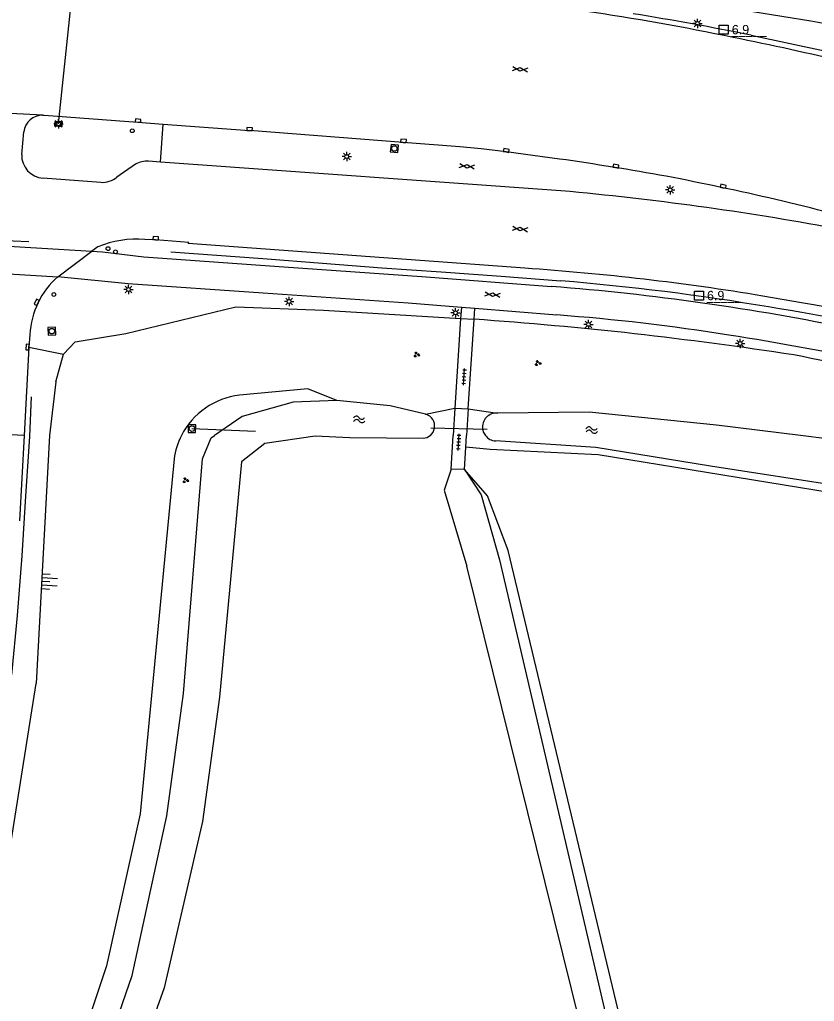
# Model space of a CAD drawing. Extents: x 133000 to 136000, y 400500 to 403500.
# Drawn here: x 133192.8 to 133299.1, y 400924.3 to 401055.6 of the extents above; entities that cross this region are included whole.
import ezdxf

# ---------------------------------------------------------------- set-up
doc = ezdxf.new("R2010")
doc.units = 0
for name, color, linetype in [('gg-afsc-erfafscheiding', 7, 'Continuous'), ('gg-knt-BGT kruinlijn', 7, 'Continuous'), ('gg-knt-bovenkant onderkant talud', 7, 'Continuous'), ('gg-knt-onverhard', 7, 'Continuous'), ('gg-knt-verharding', 7, 'Continuous'), ('gg-knt-verharding nz', 7, 'Continuous'), ('gg-kntw-bovenkant insteek waterloop', 7, 'Continuous'), ('gg-kwrk-duiker nz buis', 7, 'Continuous'), ('gt-anno-nummer hm paal', 7, 'Continuous'), ('gt-grn-groengrens', 7, 'Continuous'), ('gt-grn-weggrens', 7, 'Continuous'), ('gt-knt-geleideconstructie', 7, 'Continuous'), ('gt-knt-lijn portaal', 7, 'Continuous'), ('gt-symb-drukknoppaal', 7, 'Continuous'), ('gt-symb-gesloten verharding', 7, 'Continuous'), ('gt-symb-groenvak', 7, 'Continuous'), ('gt-symb-hm paal', 7, 'Continuous'), ('gt-symb-kolk', 7, 'Continuous'), ('gt-symb-lichtmast', 7, 'Continuous'), ('gt-symb-rioolschacht', 7, 'Continuous'), ('gt-symb-talud symbool', 7, 'Continuous'), ('gt-symb-tegel verharding', 7, 'Continuous'), ('gt-symb-verkeersregelinstallatiepaal', 7, 'Continuous'), ('gt-symb-watersymbool', 7, 'Continuous'), ('gt-symb-wegwijzer', 7, 'Continuous')]:
    doc.layers.add(name, color=color, linetype=linetype)

# ---------------------------------------------------------------- blocks, each defined once
blk = doc.blocks.new('gt0-GESVH1')
at = {"layer": 'gt-symb-gesloten verharding'}
for p, q in [((-0.99, -0.26), (0.01, 0.24)), ((0.01, -0.26), (-0.99, 0.24)), ((0.01, 0.24), (1.01, -0.26)), ((1.01, 0.24), (0.01, -0.26))]:
    blk.add_line(p, q, dxfattribs=at)
blk = doc.blocks.new('gt0-KOLK')
at = {"layer": 'gt-symb-kolk'}
blk.add_lwpolyline([(0, 0), (0.38, 0), (0.38, 0.4), (-0.37, 0.4), (-0.37, 0), (0, 0)], dxfattribs=at)
blk = doc.blocks.new('gt0-LMAST')
at = {"layer": 'gt-symb-lichtmast'}
for p, q in [((-0.18, 0.17), (-0.45, 0.44)), ((-0.01, 0.25), (-0.01, 0.62)), ((0.17, 0.17), (0.44, 0.44)), ((-0.26, 0), (-0.63, 0)), ((-0.18, -0.18), (-0.45, -0.45)), ((-0.01, -0.25), (-0.01, -0.63)), ((0.44, -0.45), (0.17, -0.18)), ((0.24, 0), (0.62, 0))]:
    blk.add_line(p, q, dxfattribs=at)
blk.add_circle((-0.01, 0), 0.25, dxfattribs=at)
blk = doc.blocks.new('gt0-HMpaal')
at = {"layer": 'gt-symb-hm paal'}
blk.add_lwpolyline([(-0.6, 0.6), (0.6, 0.6), (0.6, -0.6), (-0.6, -0.6)], close=True, dxfattribs=at)
blk = doc.blocks.new('gt0-RS')
at = {"layer": 'gt-symb-rioolschacht'}
blk.add_lwpolyline([(-0.5, -0.5), (0.5, -0.5), (0.5, 0.5), (-0.5, 0.5)], close=True, dxfattribs=at)
blk.add_circle((0, 0), 0.375, dxfattribs=at)
blk = doc.blocks.new('gt0-WW')
at = {"layer": 'gt-symb-wegwijzer'}
blk.add_lwpolyline([(-0.5, 0.3), (-0.5, -0.29), (0.5, -0.29), (0.5, 0.3), (-0.5, 0.3)], dxfattribs=at)
blk.add_lwpolyline([(-0.42, -0.21), (0.42, -0.21), (0.42, 0.21), (-0.42, 0.21)], close=True, dxfattribs=at)
blk = doc.blocks.new('gt0-VIPAAL')
at = {"layer": 'gt-symb-verkeersregelinstallatiepaal'}
blk.add_circle((0, 0), 0.25, dxfattribs=at)
blk = doc.blocks.new('gt0-DPAAL')
at = {"layer": 'gt-symb-drukknoppaal'}
blk.add_circle((0, 0), 0.25, dxfattribs=at)
blk = doc.blocks.new('gt0-GRVAK')
at = {"layer": 'gt-symb-groenvak'}
for p, q in [((-0.11, 0.19), (-0.23, 0.24)), ((-0.18, 0.15), (0.09, 0.15)), ((-0.09, 0.21), (-0.16, 0.32)), ((-0.05, 0.21), (-0.05, 0.39)), ((0, 0.21), (0.06, 0.32)), ((0.01, 0.19), (0.13, 0.24)), ((0.26, -0.05), (0.2, 0.06)), ((0.3, -0.05), (0.3, 0.13)), ((0.35, -0.05), (0.41, 0.06)), ((-0.25, -0.23), (-0.36, -0.18)), ((-0.32, -0.26), (-0.05, -0.26)), ((-0.23, -0.21), (-0.29, -0.1)), ((-0.18, -0.2), (-0.18, -0.02)), ((-0.14, -0.21), (-0.07, -0.1)), ((-0.12, -0.23), (0, -0.18)), ((0.24, -0.07), (0.12, -0.02)), ((0.17, -0.11), (0.44, -0.11)), ((0.37, -0.07), (0.49, -0.02))]:
    blk.add_line(p, q, dxfattribs=at)
blk = doc.blocks.new('gt0-WA')
at = {"layer": 'gt-symb-watersymbool'}
for centre, start, end in [((-0.32, 0.02), 28.0725, 151.9275), ((0.43, 0.42), 208.0725, 331.9275), ((-0.32, -0.43), 28.0725, 151.9275), ((0.43, -0.03), 208.0725, 331.9275)]:
    blk.add_arc(centre, 0.425, start, end, dxfattribs=at)
blk = doc.blocks.new('gt0-TEG1')
at = {"layer": 'gt-symb-tegel verharding'}
for p, q in [((-1.12, 0), (1.13, 0)), ((-0.9, -0.25), (-0.9, 0.25)), ((-0.45, -0.25), (-0.45, 0.25)), ((0, -0.25), (0, 0.25)), ((0.45, -0.25), (0.45, 0.25)), ((0.9, -0.25), (0.9, 0.25))]:
    blk.add_line(p, q, dxfattribs=at)
blk = doc.blocks.new('gt0-TALUD_1')
at = {"layer": 'gt-symb-talud symbool'}
for p, q in [((-1, -1), (-1, 0)), ((0.5, -2), (0.5, 0)), ((-0.5, -2), (-0.5, 0)), ((0, -1), (0, 0)), ((1, -1), (1, 0))]:
    blk.add_line(p, q, dxfattribs=at)

msp = doc.modelspace()

# ---------------------------------------------------------------- linework, layer by layer
at = {"layer": 'gg-afsc-erfafscheiding'}
msp.add_lwpolyline([(133426.01, 400947.77), (133421.49, 400953.33), (133408.04, 400957.89), (133374.17, 400970.82), (133356.11, 400977.49), (133332.2, 400985.38), (133307.41, 400991.34), (133270.19, 400997.41), (133255.72, 400998.12)], dxfattribs=at)
at = {"layer": 'gg-knt-BGT kruinlijn'}
for p, q in [((133251.78, 401015.67), (133253.6, 401015.55)), ((133197.62, 401007.19), (133198.64, 401010.86)), ((133197.62, 401007.19), (133196.78, 401000)), ((133196.78, 401000), (133194.98, 400966.83))]:
    msp.add_line(p, q, dxfattribs=at)
for points in [[(133298.65, 401055.42), (133290.9, 401056.66), (133282.77, 401057.89)], [(133198.64, 401010.86), (133200.19, 401012.53), (133207, 401013.66), (133221.7, 401017.2), (133233.45, 401016.78), (133251.78, 401015.67)], [(133131.75, 400745.23), (133131.35, 400754.79), (133134.71, 400771.68), (133141.77, 400798.27), (133150.34, 400823.02), (133159.75, 400848.95), (133176.15, 400891.6), (133184.87, 400915.65), (133190.81, 400940.33), (133194.98, 400966.83)]]:
    msp.add_lwpolyline(points, dxfattribs=at)
for centre, radius, start, end in [((133265.19, 400853.53), 204.64, 76.1939, 80.5908), ((133217.52, 400498.2), 518.61, 81.2542, 86.0116), ((133219.06, 400614.35), 403.9, 73.6435, 78.9631)]:
    msp.add_arc(centre, radius, start, end, dxfattribs=at)
at = {"layer": 'gg-knt-bovenkant onderkant talud'}
for p, q in [((133247.1, 401002.86), (133251, 401003.68)), ((133252.81, 401003.55), (133256.74, 401003))]:
    msp.add_line(p, q, dxfattribs=at)
for points in [[(133235.23, 401004.67), (133231.35, 401006.23), (133222.19, 401005.38)], [(133213.43, 400996.89), (133208.91, 400949.39), (133204.38, 400929.05), (133196.11, 400904.15), (133187.93, 400887.44), (133174.05, 400861.75), (133158.71, 400831.58), (133149.98, 400811.88), (133145.46, 400797.81), (133140.73, 400781.05)]]:
    msp.add_lwpolyline(points, dxfattribs=at)
for centre, radius, start, end in [((133223.31, 400995.45), 9.99, 96.4592, 152.9096), ((133223.34, 400995.45), 10.01, 152.9429, 171.7082)]:
    msp.add_arc(centre, radius, start, end, dxfattribs=at)
at = {"layer": 'gg-knt-onverhard'}
for p, q in [((133256.99, 400983.38), (133278.17, 400892.71)), ((133272.4, 400902.61), (133252.61, 400982.52))]:
    msp.add_line(p, q, dxfattribs=at)
for points in [[(133250.51, 400995.48), (133249.57, 400992.71), (133252.61, 400982.52)], [(133252.28, 400995.44), (133254.53, 400992.05), (133256.99, 400983.38)]]:
    msp.add_lwpolyline(points, dxfattribs=at)
at = {"layer": 'gg-knt-verharding'}
for p, q in [((133211.62, 401036.58), (133211.96, 401041.67)), ((133211.96, 401041.67), (133223.53, 401040.78)), ((133193.05, 401037.6), (133193.32, 401040.62)), ((133208.26, 401036.28), (133205.8, 401034.55)), ((133211.62, 401036.58), (133210.03, 401036.69)), ((133266.44, 401032.63), (133211.62, 401036.58)), ((133203.62, 401033.86), (133195.9, 401034.42)), ((133203.22, 401025.23), (133202.44, 401024.65)), ((133253.69, 401016.99), (133251.89, 401017.13)), ((133264.65, 401016.12), (133253.69, 401016.99)), ((133251.78, 401015.67), (133251, 401003.68)), ((133252.81, 401003.55), (133253.6, 401015.55)), ((133194.14, 401013.52), (133194.02, 401011.81)), ((133194.02, 401011.81), (133193.39, 401000)), ((133251, 401003.68), (133250.78, 401000)), ((133251, 401003.68), (133252.81, 401003.55)), ((133252.81, 401003.55), (133252.58, 401000)), ((133193.39, 401000), (133192.77, 400988.59)), ((133250.51, 400995.48), (133250.78, 401000)), ((133252.48, 400998.43), (133252.58, 401000)), ((133252.28, 400995.44), (133252.48, 400998.43)), ((133252.28, 400995.44), (133250.51, 400995.48))]:
    msp.add_line(p, q, dxfattribs=at)
for points in [[(133195.87, 401042.84), (133196.05, 401042.84), (133208.59, 401041.93), (133211.96, 401041.67)], [(133265, 401036.98), (133257.86, 401037.93), (133254.55, 401038.33), (133251.67, 401038.6), (133244.11, 401039.21), (133223.53, 401040.78)], [(133260.36, 401022.37), (133215.33, 401025.67), (133215.41, 401025.82), (133210.96, 401026.19), (133209.52, 401026.24)], [(133203.85, 401024.56), (133209.39, 401023.92), (133228.11, 401022.58), (133246.58, 401021.29), (133263.93, 401019.93)], [(133251.89, 401017.13), (133244.77, 401017.7), (133225.37, 401019.06), (133207.31, 401020.31), (133197.9, 401021.24)]]:
    msp.add_lwpolyline(points, dxfattribs=at)
for centre, radius, start, end in [((133220.63, 400730.15), 330.09, 78.1748, 85.1945), ((133217.12, 400694.28), 365.94, 73.8946, 78.7873), ((133195.83, 401040.32), 2.53, 89.0256, 173.1458), ((133196.13, 401037.48), 3.08, 177.9312, 265.8038), ((133209.77, 401033.8), 2.9, 84.8115, 121.3523), ((133211.48, 400658.46), 382.29, 79.7802, 81.9518), ((133203.84, 401036.97), 3.11, 265.9126, 309.1059), ((133201.43, 400631.38), 410.75, 76.9833, 79.0705), ((133229.38, 400636.2), 398.15, 79.3584, 84.6591), ((133195.37, 400621.71), 421.56, 74.396, 76.4766), ((133208.5, 401012.47), 13.81, 85.7339, 112.48), ((133238.63, 400698.25), 324.85, 80.5072, 86.1652), ((133205.12, 401012.95), 10.99, 131.041, 177.064), ((133239.32, 400700.92), 319.96, 78.2948, 85.5891), ((133238.77, 400685.55), 337.35, 73.714, 80.8852), ((133244.5, 400744.23), 272.64, 80.8892, 85.7616), ((133233.37, 400662.77), 354.84, 74.6785, 81.1973)]:
    msp.add_arc(centre, radius, start, end, dxfattribs=at)
at = {"layer": 'gg-knt-verharding nz'}
for p, q in [((133184.64, 401025.73), (133202.44, 401024.65)), ((133197.9, 401021.24), (133202.44, 401024.65)), ((133202.44, 401024.65), (133203.85, 401024.56)), ((133184.52, 401022), (133197.9, 401021.24))]:
    msp.add_line(p, q, dxfattribs=at)
at = {"layer": 'gg-kntw-bovenkant insteek waterloop'}
for points in [[(133235.23, 401004.67), (133229.36, 401004.45), (133222.57, 401002.53), (133218.87, 401000)], [(133247.1, 401002.86), (133242.36, 401003.96), (133235.23, 401004.67)], [(133297.25, 401000), (133286.01, 401001.4), (133268.97, 401003.14), (133256.74, 401003)], [(133247.75, 401000), (133248.11, 401000.45), (133248.29, 401001)], [(133254.73, 401000.86), (133254.86, 401000.41), (133255.1, 401000)], [(133181.06, 400866.77), (133191.01, 400885.72), (133199.29, 400902.97), (133207.82, 400927.76), (133212.45, 400949.14), (133214.69, 400965.5), (133217.25, 400996.9), (133218.42, 400999.69), (133218.87, 401000)], [(133247.75, 401000), (133247.3, 400999.71), (133246.79, 400999.58), (133236.97, 400999.7), (133232.33, 400999.91), (133225.57, 400998.93), (133222.44, 400996.49), (133219.52, 400965.02), (133217.24, 400948.35), (133212.11, 400926.14), (133203.98, 400903.35), (133200.84, 400896.26)], [(133588.3, 400961.36), (133588.19, 400961.45), (133579.36, 400968.3), (133578.58, 400968.5), (133571.94, 400966.8), (133565.51, 400965.05), (133559.08, 400962.78), (133539.96, 400956.26), (133519.92, 400950.94), (133499.85, 400947.79), (133478.53, 400946.66), (133457.67, 400947.65), (133436.61, 400950.84), (133415.79, 400956.04), (133374.48, 400971.81), (133356.68, 400978.5), (133345.41, 400982.38), (133332.88, 400986.15), (133319.75, 400989.75), (133303.12, 400993.15), (133285.23, 400995.89), (133269.89, 400998.39), (133256.47, 400999.27)], [(133499.15, 400952.85), (133478.69, 400951.64), (133457.71, 400952.77), (133437.73, 400956.26), (133417.24, 400961.72), (133376.51, 400977.11), (133358.63, 400983.37), (133345.15, 400988.24), (133333.81, 400992.1), (133321.12, 400995.36), (133304.33, 400999.12), (133297.25, 401000)]]:
    msp.add_lwpolyline(points, dxfattribs=at)
for centre, radius, start, end in [((133256.58, 401001.14), 1.87, 84.904, 188.3834), ((133246.64, 401001.25), 1.67, 351.2601, 73.8771), ((133256.58, 401001.14), 1.87, 217.4296, 266.5035)]:
    msp.add_arc(centre, radius, start, end, dxfattribs=at)
at = {"layer": 'gg-kwrk-duiker nz buis'}
for p, q in [((133215.83, 401000.92), (133224.34, 401000.59)), ((133247.81, 401001.01), (133255.35, 401000.85))]:
    msp.add_line(p, q, dxfattribs=at)
at = {"layer": 'gt-grn-groengrens'}
for p, q in [((133251.89, 401017.13), (133251.78, 401015.67)), ((133253.6, 401015.55), (133253.69, 401016.99)), ((133194.02, 401011.81), (133198.64, 401010.86)), ((133255.72, 400998.12), (133252.48, 400998.43))]:
    msp.add_line(p, q, dxfattribs=at)
msp.add_lwpolyline([(133280.33, 400892.02), (133258.15, 400984.63), (133255.4, 400991.94), (133252.28, 400995.44)], dxfattribs=at)
at = {"layer": 'gt-grn-weggrens'}
for p, q in [((133195.87, 401042.84), (133174.71, 401043.94)), ((133193.39, 401000), (133183.2, 401000.54))]:
    msp.add_line(p, q, dxfattribs=at)
at = {"layer": 'gt-knt-geleideconstructie'}
for points in [[(133343.35, 401038.2), (133335.55, 401040.7), (133327.95, 401043.29), (133320.34, 401045.8), (133312.71, 401048.12), (133306.27, 401049.93), (133301.11, 401051.28), (133290.67, 401053.53)], [(133212.99, 401024.59), (133225.3, 401023.67), (133233.28, 401023.07), (133241.22, 401022.45), (133249.19, 401021.9), (133257.2, 401021.3), (133265.18, 401020.68)], [(133191.71, 400967.97), (133192.49, 400975.92), (133193.12, 400983.89), (133193.6, 400991.89), (133194.14, 400999.87), (133194.38, 401005.18)]]:
    msp.add_lwpolyline(points, dxfattribs=at)
for centre, radius, start, end in [((133213.65, 400675.62), 385.69, 78.4803, 80.8654), ((133239.57, 400704.01), 317.71, 80.322, 85.3772), ((133247.72, 400731.27), 289.49, 76.2551, 81.0052)]:
    msp.add_arc(centre, radius, start, end, dxfattribs=at)
at = {"layer": 'gt-knt-lijn portaal'}
msp.add_line((133194.02, 401025.89), (133183.21, 401026.44), dxfattribs=at)
msp.add_lwpolyline([(133197.99, 401041.68), (133199.64, 401057.34), (133209.31, 401070.02)], dxfattribs=at)

# ---------------------------------------------------------------- block references
at = {"layer": 'gt-symb-drukknoppaal', "rotation": -4.2650104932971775}
msp.add_blockref('gt0-DPAAL', (133205.6, 401024.57), dxfattribs=at)
at = {"layer": 'gt-symb-gesloten verharding'}
for p, rotation in [((133259.73, 401049), -5.568024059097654), ((133252.62, 401036.02), -5.56802405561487), ((133259.73, 401027.62), -5.568024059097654), ((133256.05, 401018.85), -5.568024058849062)]:
    msp.add_blockref('gt0-GESVH1', p, dxfattribs=dict(at, rotation=rotation))
at = {"layer": 'gt-symb-groenvak'}
for p in [(133245.89, 401010.82), (133262.11, 401009.68), (133214.96, 400994.01)]:
    msp.add_blockref('gt0-GRVAK', p, dxfattribs=at)
at = {"layer": 'gt-symb-hm paal'}
for p in [(133286.99, 401054.28), (133283.67, 401018.71)]:
    msp.add_blockref('gt0-HMpaal', p, dxfattribs=at)
at = {"layer": 'gt-symb-kolk'}
for p, rotation in [((133208.6, 401041.92), -3.892443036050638), ((133223.53, 401040.78), -4.359151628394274), ((133244.11, 401039.21), -4.587625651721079), ((133257.86, 401037.93), -7.530253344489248), ((133272.52, 401035.84), -9.207969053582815), ((133286.88, 401033.15), -12.0067083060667), ((133210.96, 401026.19), -4.7588856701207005), ((133195.22, 401017.72), 64.28048704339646), ((133194.02, 401011.81), 87.0775273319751)]:
    msp.add_blockref('gt0-KOLK', p, dxfattribs=dict(at, rotation=rotation))
at = {"layer": 'gt-symb-lichtmast'}
for p in [(133283.48, 401055.11), (133197.99, 401041.68), (133236.55, 401037.31), (133279.82, 401032.86), (133207.34, 401019.53), (133228.83, 401017.93), (133251.12, 401016.41), (133268.89, 401014.86), (133289.19, 401012.31)]:
    msp.add_blockref('gt0-LMAST', p, dxfattribs=at)
at = {"layer": 'gt-symb-rioolschacht'}
for p, rotation in [((133242.92, 401038.39), -95.51097695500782), ((133197.09, 401013.96), 92.40741384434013), ((133215.83, 401000.92), -90.17188682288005)]:
    msp.add_blockref('gt0-RS', p, dxfattribs=dict(at, rotation=rotation))
at = {"layer": 'gt-symb-talud symbool', "xscale": 0.9999864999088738, "yscale": 0.9999864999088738, "rotation": 86.3879250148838}
msp.add_blockref('gt0-TALUD_1', (133195.82, 400980.47), dxfattribs=at)
at = {"layer": 'gt-symb-tegel verharding'}
for p, rotation in [((133252.25, 401007.84), 86.33074590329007), ((133251.52, 400999.11), 86.3307459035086)]:
    msp.add_blockref('gt0-TEG1', p, dxfattribs=dict(at, rotation=rotation))
at = {"layer": 'gt-symb-verkeersregelinstallatiepaal'}
msp.add_blockref('gt0-VIPAAL', (133207.85, 401040.77), dxfattribs=at)
for p, rotation in [((133204.6, 401025), -4.265010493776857), ((133197.36, 401018.86), -4.265010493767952)]:
    msp.add_blockref('gt0-VIPAAL', p, dxfattribs=dict(at, rotation=rotation))
at = {"layer": 'gt-symb-watersymbool', "rotation": 3.4404948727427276}
for p in [(133238.15, 401002.15), (133269.26, 401000.73)]:
    msp.add_blockref('gt0-WA', p, dxfattribs=at)
at = {"layer": 'gt-symb-wegwijzer', "rotation": -4.265010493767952}
msp.add_blockref('gt0-WW', (133197.98, 401041.68), dxfattribs=at)

# ---------------------------------------------------------------- texts
at = {"layer": 'gt-anno-nummer hm paal'}
for p in [(133288.07, 401053.67), (133284.75, 401018.1)]:
    msp.add_text('6.9', height=1.25, dxfattribs=at).set_placement(p)
at = {"layer": 'gt-symb-hm paal'}
for p in [(133288.07, 401053.67), (133284.75, 401018.1)]:
    msp.add_text('_____', height=1.25, dxfattribs=at).set_placement(p)

doc.saveas('drawing.dxf')
